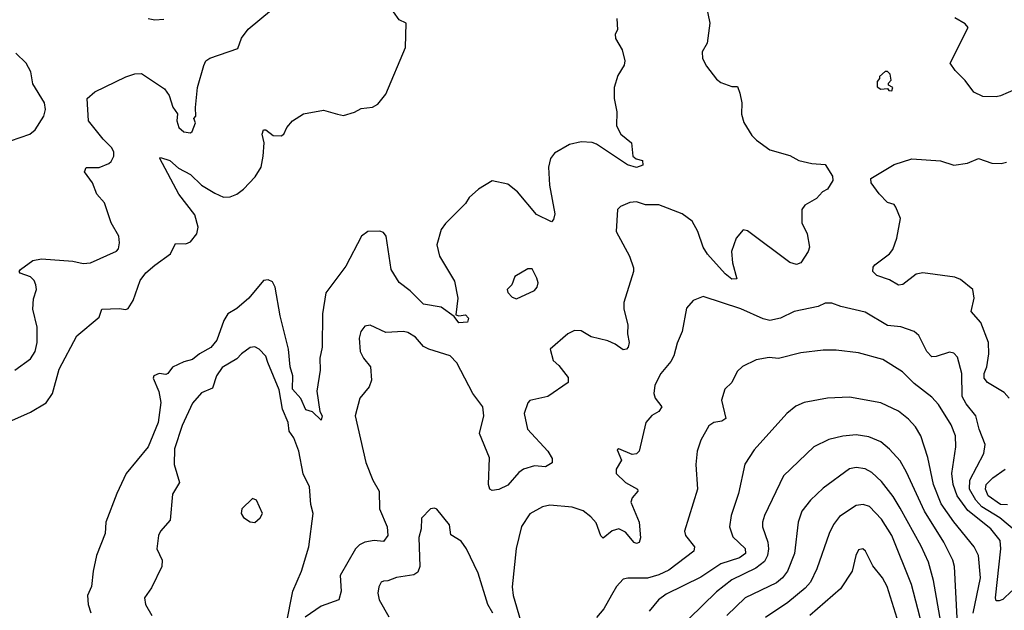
# Model space of a CAD drawing. Extents: x 2056909 to 2160450, y 827444 to 1016825.
# Tile 351 of 501: x 2094596 to 2099032, y 971638 to 974300. Entities that reach past the tile are written whole.
import ezdxf

# ---------------------------------------------------------------- set-up
doc = ezdxf.new("R2010")
doc.units = 0

msp = doc.modelspace()

# ---------------------------------------------------------------- linework, layer by layer
at = {"layer": '0CON10XD'}
for points in [[(2094465, 972451.2), (2094645, 972532), (2094716, 972574), (2094744.7, 972615.3), (2094774.6, 972725), (2094854.4, 972875), (2094955, 972960), (2094966.7, 972995), (2095045, 972999.1), (2095075, 972994), (2095085, 972998.8), (2095107.5, 973035), (2095138.4, 973125), (2095165, 973159.2), (2095205, 973193.3), (2095275.3, 973244.7), (2095298.6, 973291.4), (2095345, 973290.5), (2095365, 973298.6), (2095394.4, 973335), (2095400, 973365), (2095385, 973420.6), (2095313.7, 973513.7), (2095227.5, 973675), (2095230.7, 973679.3), (2095272.5, 973665), (2095311.6, 973631.6), (2095365, 973603.1), (2095415.7, 973555), (2095475, 973518.2), (2095515, 973500.8), (2095545, 973501.2), (2095575, 973513.3), (2095605, 973536.2), (2095657.6, 973592.4), (2095684.5, 973635), (2095693.8, 973685), (2095696.9, 973745), (2095688.6, 973785), (2095695, 973803.3), (2095705, 973803.8), (2095737.7, 973777.7), (2095773.8, 973776.2), (2095786.7, 973785), (2095800, 973815), (2095825.6, 973844.4), (2095875, 973876.7), (2095965, 973892), (2096027.5, 973875), (2096055, 973868.8), (2096105, 973884.3), (2096135, 973900.8), (2096185, 973906), (2096209.7, 973920.3), (2096245.6, 973964.4), (2096334.2, 974175), (2096336.7, 974285), (2096305, 974299.2), (2096255, 974372.5)], [(2097688, 974365), (2097705.7, 974285), (2097693.8, 974195), (2097670, 974155), (2097672.9, 974125), (2097690.3, 974090.3), (2097735, 974032), (2097755, 974017.5), (2097805, 973998.8), (2097829.2, 973999.2), (2097840.5, 973969.5)], [(2094575, 972720.8), (2094645, 972771.4), (2094665.3, 972804.7), (2094674.6, 972845), (2094674.6, 972915), (2094655.6, 972995), (2094657.8, 973042.2), (2094672, 973085), (2094669.2, 973105), (2094660.8, 973125), (2094645, 973140.8), (2094598.3, 973158.3), (2094593.3, 973165), (2094600, 973175), (2094655, 973214.3), (2094695, 973221.9), (2094835, 973211.4), (2094881.7, 973201.7), (2094915, 973204.4), (2095032.3, 973257.7), (2095041.7, 973268.3), (2095045.9, 973294.1), (2095042.9, 973325), (2095008.2, 973385), (2094978.2, 973475), (2094944.5, 973514.5), (2094924, 973565), (2094888.6, 973615), (2094895, 973634), (2094955, 973633.8), (2094997.7, 973652.3), (2095008.8, 973661.2), (2095020, 973685), (2095020, 973705), (2095010, 973725), (2094971.8, 973761.8), (2094905.6, 973845), (2094900.4, 973945), (2094935.3, 973975), (2095075, 974043.3), (2095115, 974056.8), (2095145, 974057.9), (2095248.8, 973988.8), (2095269.1, 973959.1), (2095286.1, 973906.1), (2095306.4, 973876.4), (2095304, 973845), (2095313.8, 973815), (2095335, 973794.2), (2095365, 973790), (2095373.6, 973796.4), (2095387.5, 973835), (2095380, 973855), (2095390, 973865), (2095387.5, 973905), (2095397.5, 973995), (2095426.4, 974093.6), (2095435.5, 974114.5), (2095452.6, 974127.4), (2095579.1, 974170.9), (2095595, 974217.5), (2095625, 974257.5), (2095730, 974345)], [(2095175, 974306.2), (2095205, 974300), (2095245, 974302)], [(2097285.7, 974305.7), (2097288.8, 974255), (2097278.8, 974235), (2097280, 974215), (2097310, 974165), (2097322.5, 974115), (2097318.6, 974095), (2097290.9, 974049.1), (2097273.6, 973995), (2097273.5, 973945), (2097286.9, 973885), (2097285, 973822.5), (2097304.6, 973784.6), (2097352, 973745), (2097358.8, 973685), (2097373.2, 973673.2), (2097402.5, 973665), (2097403.8, 973645), (2097375.4, 973634.6), (2097335, 973645.5), (2097195, 973740), (2097175, 973746.5), (2097125, 973749.5), (2097072.5, 973737.5), (2097005, 973698.6), (2096988.1, 973675), (2096978.9, 973635), (2096982.9, 973555), (2097007.1, 973425), (2097000.6, 973399.4), (2096991.2, 973388.8), (2096925, 973422.5), (2096839.2, 973525), (2096795, 973559.3), (2096725, 973573.5), (2096663.1, 973536.9), (2096621.4, 973498.6), (2096605, 973472.5), (2096515, 973381.9), (2096495.6, 973355), (2096475.6, 973285), (2096487.1, 973235), (2096555, 973121.2), (2096570.5, 973045), (2096560.3, 972970.3), (2096575, 972965.8), (2096605, 972970), (2096617.5, 972955), (2096613.3, 972936.7), (2096575, 972933.8), (2096553, 972963), (2096495, 973004.6), (2096415, 973017.5), (2096355, 973077.7), (2096305, 973116.5), (2096269, 973175), (2096247.5, 973325), (2096235, 973341.5), (2096217.9, 973347.9), (2096165, 973345.4), (2096135.6, 973325), (2096065, 973189.4), (2095975, 973068.8), (2095960.3, 972975), (2095958.8, 972825), (2095948.5, 972775), (2095949.7, 972720.3), (2095934.3, 972625.7), (2095948.6, 972535), (2095958.5, 972515), (2095955, 972496), (2095915, 972532.5), (2095885, 972542), (2095863.1, 972593.1), (2095825.8, 972635), (2095826.7, 972695), (2095814.8, 972735), (2095807.5, 972815), (2095769.5, 972965), (2095747.2, 973095), (2095735, 973118.1), (2095715, 973127.5), (2095695, 973124.5), (2095628.2, 973045), (2095575, 972999.2), (2095533.8, 972975), (2095515.2, 972944.8), (2095484.6, 972855.4)], [(2099083, 973987), (2099015, 973957.8), (2098995, 973952.5), (2098935, 973954.5), (2098895, 973973.3), (2098855.6, 974025.6), (2098810.8, 974070.8), (2098788.4, 974105), (2098868.8, 974265), (2098855, 974281.2), (2098809.4, 974309.4)], [(2094555, 973754.5), (2094642.5, 973785), (2094665.9, 973804.1), (2094705.6, 973865), (2094712.9, 973895), (2094708.6, 973925), (2094655, 974011.2), (2094647.1, 974065), (2094625, 974104.4), (2094579, 974149)], [(2098525, 973980), (2098530, 973995), (2098510, 974005), (2098510, 974015), (2098521.7, 974028.3), (2098518, 974055), (2098505, 974066.7), (2098495, 974066.7), (2098470, 974045), (2098470, 974035), (2098458.3, 974021.7), (2098458.3, 973998.3), (2098475, 973987.5), (2098505, 973990), (2098511.7, 973981.7), (2098525, 973980)], [(2097840.5, 973969.5), (2097850, 973925), (2097847.5, 973875), (2097857.7, 973837.7), (2097895, 973778.8), (2097915, 973758), (2097975, 973714), (2098065, 973687.5), (2098105.7, 973665.7), (2098165, 973651.9), (2098225, 973648), (2098258, 973595), (2098260, 973575), (2098235, 973536.2), (2098213.3, 973525), (2098185, 973493.8), (2098133.8, 973465), (2098119.2, 973445), (2098119.2, 973385), (2098144.2, 973335), (2098154.4, 973275), (2098148.1, 973255), (2098115, 973204.2), (2098095, 973196.7), (2098066, 973206), (2097875, 973348.6), (2097855, 973352.9), (2097823.5, 973315), (2097803.5, 973255), (2097807.3, 973205), (2097827.1, 973132.9), (2097805, 973131.5), (2097774.8, 973154.8), (2097695, 973244), (2097675.5, 973275.5), (2097651.5, 973345), (2097625, 973392), (2097580, 973425), (2097475, 973466.4), (2097415, 973465.5), (2097375, 973479.4), (2097344.3, 973475.7), (2097302.3, 973457.7), (2097288.8, 973445), (2097283.8, 973345), (2097344, 973235), (2097361.7, 973181.7), (2097362, 973165), (2097318.1, 973025), (2097318.5, 972995), (2097335.5, 972925), (2097334.4, 972885), (2097341.9, 972845), (2097337.1, 972825), (2097330, 972815), (2097315, 972812.5), (2097278.5, 972838.5), (2097245, 972853.1), (2097171.3, 972871.3), (2097125, 972898), (2097095, 972900), (2097065.9, 972884.1), (2096986.2, 972815), (2096998.8, 972765), (2097025, 972741.2), (2097067.4, 972687.4), (2097066.9, 972665), (2096975, 972601.5), (2096895, 972584), (2096885, 972573.3), (2096868.6, 972525), (2096884.5, 972455), (2096975.7, 972355), (2096995, 972322.5), (2096995, 972302.5), (2096965.5, 972284.5), (2096915, 972290), (2096866.2, 972275), (2096845, 972260), (2096795, 972201.8), (2096755, 972182.5), (2096725, 972178.8), (2096714.2, 972184.2), (2096708.6, 972205), (2096713.1, 972325), (2096667.3, 972435), (2096687.3, 972515), (2096682.1, 972555), (2096637.3, 972615), (2096565, 972753.8), (2096536.2, 972785), (2096440, 972815), (2096415, 972827.5), (2096378.8, 972868.8), (2096345, 972890), (2096325, 972894.4), (2096245, 972890.8), (2096175, 972924), (2096151.2, 972918.8), (2096132.5, 972895), (2096125.8, 972865), (2096130.6, 972805), (2096144.4, 972775), (2096177.1, 972735), (2096180.8, 972675), (2096171.2, 972645), (2096128.6, 972595), (2096107.5, 972515), (2096155.4, 972305), (2096186.5, 972225), (2096215.4, 972175), (2096216.7, 972095), (2096251.8, 972015), (2096254.6, 971975.4), (2096235, 971948.9), (2096193, 971953), (2096151.2, 971945), (2096127, 971933), (2096108.5, 971915), (2096040, 971795), (2096043.8, 971725), (2096034.2, 971685.8), (2095955, 971656.8), (2095882.8, 971607.2)], [(2099053.6, 972595), (2099030.6, 972620.6), (2098955.8, 972665.8), (2098941.3, 972685), (2098940.9, 972705), (2098952.7, 972735), (2098961.8, 972795), (2098961.1, 972845), (2098926.2, 972935), (2098882.2, 972985), (2098895.6, 973045), (2098890, 973085), (2098835, 973129.2), (2098809.3, 973139.3), (2098665, 973160), (2098635, 973152.9), (2098575, 973106.9), (2098555, 973104.3), (2098515, 973128.1), (2098457.6, 973147.6), (2098440, 973165), (2098441.4, 973185), (2098448.6, 973195), (2098514.6, 973245.4), (2098528.9, 973265), (2098547.1, 973315), (2098563.8, 973405), (2098543.8, 973455), (2098535, 973466.7), (2098505, 973476.7), (2098468, 973515), (2098432.5, 973565), (2098430, 973585), (2098535, 973647.5), (2098615, 973673.8), (2098745, 973663.8), (2098805, 973644), (2098866.1, 973653.9), (2098915, 973674), (2098975, 973654.4), (2099018.1, 973651.9), (2099042.3, 973657.7)], [(2096835, 973042.5), (2096915, 973080), (2096926.7, 973095), (2096931.2, 973115), (2096926.2, 973135), (2096905, 973177.5), (2096885, 973177.5), (2096827, 973143), (2096812.5, 973105), (2096792.5, 973085), (2096795, 973070), (2096815, 973050), (2096835, 973042.5)], [(2099095.8, 971985), (2099011.3, 972055), (2098930.4, 972105), (2098902.8, 972135), (2098874.2, 972185), (2098875.9, 972225), (2098939.7, 972345), (2098945.9, 972385), (2098918.2, 972455), (2098904.2, 972514.2), (2098859.3, 972569.3), (2098842.6, 972602.6), (2098840.7, 972705), (2098820.5, 972779.5), (2098805, 972797.1), (2098785, 972802.5), (2098725, 972781.9), (2098705, 972780.8), (2098682.5, 972805), (2098647.3, 972877.3), (2098625, 972894.4), (2098565, 972915.5), (2098505, 972922.1), (2098405, 972982.1), (2098295, 973007.1), (2098255, 973022.5), (2098225, 973022.2), (2098192.8, 973007.2), (2098084.6, 972985.4), (2098024.2, 972955), (2097975, 972944.1), (2097945, 972951.6), (2097845, 972997.8), (2097675, 973052), (2097630, 973035), (2097600.3, 972999.7), (2097580.8, 972895), (2097557.5, 972842.5), (2097542.3, 972785), (2097529.6, 972760.4), (2097485, 972705.7), (2097457.6, 972652.4), (2097452.9, 972615), (2097458.6, 972595), (2097489.2, 972555), (2097475.8, 972535), (2097444, 972516), (2097417.1, 972485), (2097386.7, 972355), (2097375, 972343.3), (2097355, 972340), (2097295, 972366.7), (2097288.3, 972361.7), (2097306.7, 972315), (2097282.5, 972275), (2097283.8, 972255), (2097326, 972215), (2097379.2, 972185), (2097380.8, 972175), (2097354.7, 972145.3), (2097348.7, 972125), (2097387.3, 972035), (2097392.2, 971965), (2097386.4, 971943.6), (2097375, 971939.2), (2097365, 971944.4), (2097325, 971990), (2097295, 972005.5), (2097265, 971996.7), (2097225, 971963.1), (2097214.2, 971974.2), (2097192.9, 972032.9), (2097169.5, 972059.5), (2097135, 972086.5), (2097085, 972103.1), (2096985, 972111.5), (2096951.2, 972105), (2096895, 972073.3), (2096856.1, 972016.1), (2096833.3, 971916.7), (2096815.5, 971744.5), (2096820, 971705), (2096852, 971592)], [(2095484.6, 972855.4), (2095457.2, 972822.8), (2095405.5, 972794.5), (2095375, 972768.8), (2095335, 972758.5), (2095285.2, 972734.8), (2095262.9, 972705), (2095255, 972700.8), (2095225, 972706), (2095200.6, 972695), (2095198.2, 972685), (2095222.7, 972625), (2095232, 972575), (2095220.4, 972485), (2095174.4, 972375), (2095076.4, 972255), (2095033.3, 972165), (2094984.2, 972035), (2094982, 971985), (2094942.5, 971885), (2094927.1, 971815), (2094920, 971745), (2094902, 971705), (2094904.2, 971665), (2094917.3, 971627.3)], [(2095797.1, 971572.9), (2095827.3, 971725), (2095865.4, 971815), (2095899.1, 971925), (2095918.4, 972075), (2095908, 972115), (2095902, 972195), (2095873.3, 972253.3), (2095854, 972355), (2095830.8, 972415), (2095810.8, 972445), (2095805.9, 972485), (2095780.8, 972545), (2095765, 972631.4), (2095714.6, 972755), (2095705, 972784.2), (2095675, 972816), (2095655, 972825.8), (2095635, 972822.5), (2095595.7, 972795), (2095575, 972772.5), (2095507.7, 972732.3), (2095482.7, 972695), (2095465, 972640), (2095415, 972618.1), (2095375, 972572), (2095328, 972472), (2095293.6, 972366.4), (2095291.8, 972295), (2095316.9, 972215), (2095285, 972162.5), (2095274.2, 972045), (2095230.6, 971995), (2095221.5, 971975), (2095214.4, 971915), (2095237.5, 971865), (2095236.1, 971836.1), (2095190.3, 971739.7), (2095159.2, 971695), (2095162.5, 971665), (2095191.2, 971615)], [(2098115, 972799.1), (2098015, 972773.5), (2097972.6, 972777.4), (2097913.2, 972766.8), (2097852.4, 972737.6), (2097828, 972715), (2097804.3, 972665), (2097772.2, 972635), (2097757.1, 972585), (2097777.8, 972502.2), (2097758.9, 972491.1), (2097723.3, 972485), (2097700.7, 972469.3), (2097664.6, 972405.4), (2097648.1, 972355), (2097642.2, 972295), (2097648.9, 972185), (2097590.6, 971995), (2097595.8, 971975), (2097636.5, 971925), (2097633.5, 971905), (2097520.6, 971819.4), (2097475, 971797.9), (2097425, 971782.8), (2097336.3, 971783.7), (2097315, 971778.1), (2097284.1, 971745.9), (2097262.9, 971707.1), (2097227.1, 971645), (2097195, 971605.8)], [(2099065, 971726.3), (2099025, 971687.1), (2099009.1, 971680.9), (2098995, 971681.1), (2098991.9, 971695), (2099015.8, 971915.8), (2099012.6, 971952.6), (2098971.2, 972005), (2098867.6, 972087.6), (2098819, 972155), (2098801.5, 972205), (2098795.2, 972254.8), (2098812.7, 972375), (2098811.8, 972425), (2098793.1, 972475), (2098735, 972565.5), (2098705, 972599.1), (2098625, 972660.8), (2098573.1, 972713.1), (2098485, 972768.8), (2098375, 972799.5), (2098275, 972811.5), (2098215, 972811.5), (2098115, 972799.1)], [(2098892, 971625), (2098923.8, 971785), (2098915.7, 971885.7), (2098896.1, 971925), (2098805, 972036.8), (2098747.9, 972117.9), (2098712.2, 972205), (2098686.6, 972326.6), (2098656.2, 972425), (2098631.5, 972465), (2098599.9, 972499.9), (2098555, 972535.4), (2098475, 972573.5), (2098335, 972599.1), (2098235.4, 972594.6), (2098130, 972575), (2098092.2, 972557.8), (2098052, 972525), (2097905, 972361.4), (2097863, 972297), (2097834.6, 972165), (2097801.5, 972065), (2097794.5, 972015), (2097808.8, 971968.8), (2097865, 971916.7), (2097866.6, 971895), (2097838.5, 971875), (2097755, 971848.1), (2097665, 971787.4), (2097509, 971711), (2097474.4, 971685), (2097431.9, 971635)], [(2098818.9, 971605), (2098807.6, 971835), (2098800, 971865), (2098759.7, 971945), (2098671.6, 972085), (2098591.1, 972261.1), (2098562, 972312), (2098515, 972364.5), (2098475, 972397.7), (2098420.8, 972420.8), (2098365, 972428.5), (2098305, 972423.6), (2098241.9, 972408.1), (2098174.2, 972375.8), (2098037.8, 972245), (2097951.1, 972065), (2097941.8, 972035), (2097942.5, 972015), (2097966.1, 971946.1), (2097970, 971915), (2097965.3, 971885), (2097951.2, 971858.8), (2097912.2, 971827.8), (2097804.3, 971775.7), (2097735, 971721.3), (2097610.1, 971599.9)], [(2098745.5, 971585.5), (2098713.1, 971773.1), (2098689.7, 971855), (2098657.6, 971927.6), (2098561.9, 972098.1), (2098531.3, 972151.3), (2098479, 972219), (2098435, 972258.8), (2098405, 972276.2), (2098365, 972282.1), (2098335, 972276.2), (2098215, 972188.9), (2098158.9, 972135), (2098119.5, 972085), (2098103.8, 972036.2), (2098086.4, 971895), (2098055.2, 971814.8), (2098032.5, 971785), (2098005, 971762.2), (2097865, 971694.7), (2097781.8, 971615)], [(2099046.6, 972113.4), (2099015, 972115.2), (2098959.5, 972155), (2098946.8, 972185), (2098949.6, 972205), (2098980, 972235), (2099035, 972274.1)], [(2095655, 972033.8), (2095680, 972055), (2095690, 972075), (2095662.5, 972135), (2095645, 972142.5), (2095596.7, 972095), (2095593.3, 972075), (2095605, 972056.7), (2095635, 972036.7), (2095655, 972033.8)], [(2096728.2, 971625), (2096705.2, 971665.2), (2096662.1, 971805), (2096609.1, 971915), (2096585, 971950), (2096538.8, 971978.8), (2096533.1, 972023.1), (2096475, 972093.8), (2096465, 972098.8), (2096447.5, 972095), (2096405.7, 972054.3), (2096404.2, 972005), (2096393.8, 971966.2), (2096399.1, 971835), (2096390, 971810), (2096372.1, 971797.9), (2096293.5, 971786.5), (2096255, 971770.6), (2096235, 971770), (2096224, 971765), (2096214.1, 971744.1), (2096210, 971715), (2096215.6, 971685), (2096259.2, 971609.2)], [(2098680.7, 971495), (2098613.6, 971755), (2098525, 971975.5), (2098479.2, 972049.2), (2098425, 972106.2), (2098395.5, 972114.5), (2098365, 972110.5), (2098289.5, 972060.5), (2098262, 972025), (2098242.7, 971985), (2098186.7, 971825), (2098158.2, 971765), (2098135, 971737.5), (2098055.9, 971674.1), (2097956.4, 971606.4)], [(2098563.5, 971553.5), (2098503.8, 971745), (2098483.5, 971785), (2098439.1, 971839.1), (2098407.1, 971905), (2098395, 971915.6), (2098375, 971911.2), (2098362.5, 971885), (2098347.1, 971815), (2098293.5, 971735), (2098156.4, 971615)]]:
    msp.add_lwpolyline(points, dxfattribs=at)

doc.saveas('drawing.dxf')
